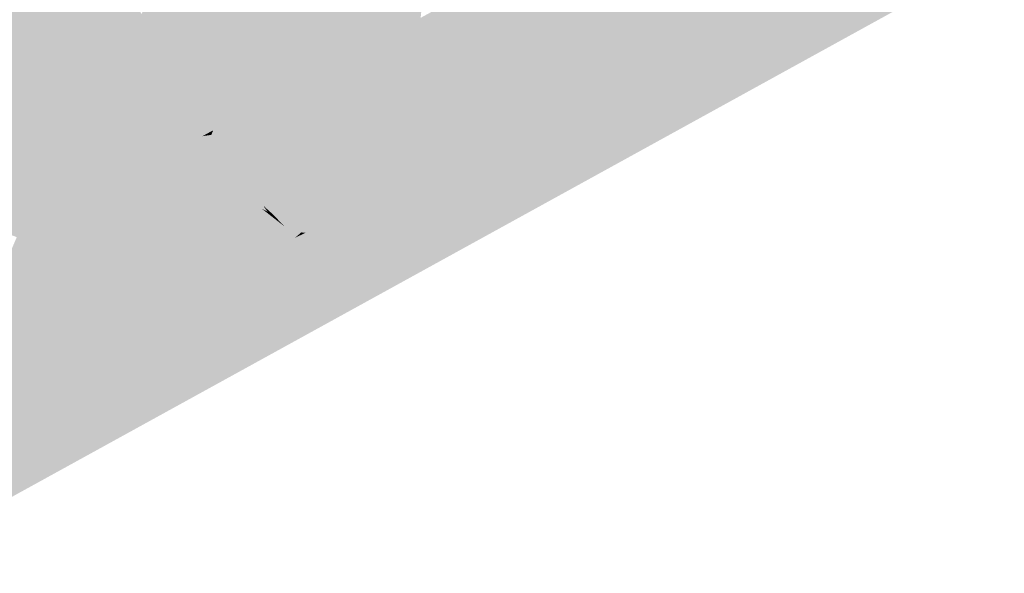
# Model space of a CAD drawing. Header units: metres. Extents: x 164696 to 183842, y 382615 to 387356.
# Tile 648 of 656: x 182698.26 to 182701.63, y 386632.26 to 386634.15. Entities that reach past the tile are written whole.
import ezdxf

# ---------------------------------------------------------------- set-up
doc = ezdxf.new("R2010")
doc.units = ezdxf.units.M
doc.layers.add('C3D-SURFACE_TINSURFACE', color=7, linetype='Continuous')

msp = doc.modelspace()

# ---------------------------------------------------------------- linework, layer by layer
at = {"layer": 'C3D-SURFACE_TINSURFACE', "color": 11, "linetype": 'Continuous', "lineweight": -3, "true_color": 0xff8585}
for points in [[(182704.5431, 386635.994), (182700.6046, 386633.8743), (182697.7597, 386632.2591)], [(182704.5431, 386635.994), (182703.2003, 386635.3159), (182700.6046, 386633.8743)], [(182698.895, 386634.8203), (182698.8578, 386634.8), (182699.3329, 386633.9961)], [(182698.895, 386634.8203), (182699.3329, 386633.9961), (182699.4278, 386634.7534)], [(182698.8578, 386634.8), (182698.6782, 386634.1711), (182698.6949, 386634.1452)], [(182698.8578, 386634.8), (182698.6949, 386634.1452), (182699.2956, 386633.9758)], [(182698.8578, 386634.8), (182699.2956, 386633.9758), (182699.3329, 386633.9961)], [(182699.4278, 386634.7534), (182699.3329, 386633.9961), (182699.4474, 386634.7347)], [(182699.4474, 386634.7347), (182699.3329, 386633.9961), (182699.3702, 386634.0163)], [(182699.4669, 386634.716), (182699.4474, 386634.7347), (182699.3702, 386634.0163)], [(182699.4669, 386634.716), (182699.3702, 386634.0163), (182699.4075, 386634.0365)], [(182699.4669, 386634.716), (182699.4075, 386634.0365), (182699.4448, 386634.0567)], [(182699.4669, 386634.716), (182699.4448, 386634.0567), (182699.5539, 386634.6401)], [(182699.5757, 386634.6126), (182699.5539, 386634.6401), (182699.4448, 386634.0567)], [(182699.4821, 386634.077), (182699.5757, 386634.6126), (182699.4448, 386634.0567)], [(182699.4821, 386634.077), (182699.6617, 386634.4372), (182699.5757, 386634.6126)], [(182699.4821, 386634.077), (182699.5194, 386634.0972), (182699.6617, 386634.4372)], [(182699.5194, 386634.0972), (182699.5568, 386634.1174), (182699.6617, 386634.4372)], [(182699.594, 386634.1377), (182699.6617, 386634.4372), (182699.5568, 386634.1174)], [(182699.594, 386634.1377), (182699.6314, 386634.1579), (182699.6617, 386634.4372)], [(182699.9298, 386634.3197), (182699.45, 386633.5479), (182700.5842, 386634.3863)], [(182698.0384, 386634.3517), (182697.9142, 386633.6583), (182698.6316, 386634.2324)], [(182699.8925, 386634.2995), (182699.2377, 386633.423), (182699.9298, 386634.3197)], [(182699.9298, 386634.3197), (182699.2377, 386633.423), (182699.45, 386633.5479)], [(182699.8552, 386634.2793), (182699.2377, 386633.423), (182699.8925, 386634.2995)], [(182699.8552, 386634.2793), (182699.8179, 386634.259), (182699.2377, 386633.423)], [(182699.7806, 386634.2388), (182699.2377, 386633.423), (182699.8179, 386634.259)], [(182697.9142, 386633.6583), (182698.4749, 386633.5308), (182698.6316, 386634.2324)], [(182698.4749, 386633.5308), (182698.5121, 386633.551), (182698.6316, 386634.2324)], [(182698.6782, 386634.1711), (182698.6316, 386634.2324), (182698.5121, 386633.551)], [(182699.7433, 386634.2186), (182699.2377, 386633.423), (182699.7806, 386634.2388)], [(182699.7433, 386634.2186), (182699.706, 386634.1983), (182699.2377, 386633.423)], [(182699.6686, 386634.1781), (182699.2377, 386633.423), (182699.706, 386634.1983)], [(182699.6314, 386634.1579), (182699.2377, 386633.423), (182699.6686, 386634.1781)], [(182698.6782, 386634.1711), (182698.5121, 386633.551), (182698.5495, 386633.5712)], [(182698.6949, 386634.1452), (182698.6782, 386634.1711), (182698.5495, 386633.5712)], [(182698.7116, 386634.1193), (182698.6949, 386634.1452), (182698.5495, 386633.5712)], [(182698.6949, 386634.1452), (182698.7116, 386634.1193), (182699.2956, 386633.9758)], [(182699.594, 386634.1377), (182699.2377, 386633.423), (182699.6314, 386634.1579)], [(182698.7116, 386634.1193), (182698.5495, 386633.5712), (182698.5868, 386633.5915)], [(182698.7283, 386634.0934), (182698.7116, 386634.1193), (182698.5868, 386633.5915)], [(182698.7283, 386634.0934), (182699.2583, 386633.9556), (182698.7116, 386634.1193)], [(182698.7116, 386634.1193), (182699.2583, 386633.9556), (182699.2956, 386633.9758)], [(182699.594, 386634.1377), (182699.5568, 386634.1174), (182699.2377, 386633.423)], [(182699.5194, 386634.0972), (182699.2377, 386633.423), (182699.5568, 386634.1174)], [(182698.7283, 386634.0934), (182698.5868, 386633.5915), (182698.6241, 386633.6117)], [(182698.745, 386634.0675), (182698.7283, 386634.0934), (182698.6241, 386633.6117)], [(182698.7283, 386634.0934), (182698.745, 386634.0675), (182699.2583, 386633.9556)], [(182699.4821, 386634.077), (182699.2377, 386633.423), (182699.5194, 386634.0972)], [(182699.4821, 386634.077), (182699.4448, 386634.0567), (182699.2377, 386633.423)], [(182698.745, 386634.0675), (182698.6241, 386633.6117), (182698.6614, 386633.6319)], [(182698.745, 386634.0675), (182698.6614, 386633.6319), (182698.7779, 386634.0145)], [(182698.745, 386634.0675), (182698.7601, 386634.0467), (182699.2583, 386633.9556)], [(182698.7601, 386634.0467), (182698.745, 386634.0675), (182698.7779, 386634.0145)], [(182698.7601, 386634.0467), (182698.7779, 386634.0145), (182699.1837, 386633.9151)], [(182698.7601, 386634.0467), (182699.1837, 386633.9151), (182699.221, 386633.9354)], [(182698.7601, 386634.0467), (182699.221, 386633.9354), (182699.2583, 386633.9556)], [(182699.4075, 386634.0365), (182699.2377, 386633.423), (182699.4448, 386634.0567)], [(182698.7779, 386634.0145), (182698.6614, 386633.6319), (182698.6987, 386633.6521)], [(182698.7957, 386633.9822), (182698.7779, 386634.0145), (182698.6987, 386633.6521)], [(182698.7779, 386634.0145), (182698.7957, 386633.9822), (182699.1463, 386633.8949)], [(182698.7779, 386634.0145), (182699.1463, 386633.8949), (182699.1837, 386633.9151)], [(182699.3702, 386634.0163), (182699.2377, 386633.423), (182699.4075, 386634.0365)], [(182699.3329, 386633.9961), (182699.2377, 386633.423), (182699.3702, 386634.0163)], [(182698.8135, 386633.95), (182698.7957, 386633.9822), (182698.6987, 386633.6521)], [(182698.7957, 386633.9822), (182698.8135, 386633.95), (182699.1091, 386633.8747)], [(182698.7957, 386633.9822), (182699.1091, 386633.8747), (182699.1463, 386633.8949)], [(182699.2956, 386633.9758), (182699.2377, 386633.423), (182699.3329, 386633.9961)], [(182699.2956, 386633.9758), (182699.2583, 386633.9556), (182699.2377, 386633.423)], [(182698.8135, 386633.95), (182698.6987, 386633.6521), (182698.736, 386633.6724)], [(182698.8313, 386633.9178), (182698.8135, 386633.95), (182698.736, 386633.6724)], [(182698.8135, 386633.95), (182698.8313, 386633.9178), (182699.0717, 386633.8544)], [(182698.8135, 386633.95), (182699.0717, 386633.8544), (182699.1091, 386633.8747)], [(182699.221, 386633.9354), (182699.2377, 386633.423), (182699.2583, 386633.9556)], [(182698.8313, 386633.9178), (182698.736, 386633.6724), (182698.7733, 386633.6926)], [(182698.8313, 386633.9178), (182698.7733, 386633.6926), (182698.8476, 386633.8876)], [(182698.8313, 386633.9178), (182698.8476, 386633.8876), (182699.0344, 386633.8342)], [(182698.8313, 386633.9178), (182699.0344, 386633.8342), (182699.0717, 386633.8544)], [(182699.1463, 386633.8949), (182699.1369, 386633.5569), (182699.1837, 386633.9151)], [(182699.1837, 386633.9151), (182699.1369, 386633.5569), (182699.1826, 386633.4541)], [(182699.1837, 386633.9151), (182699.1826, 386633.4541), (182699.2377, 386633.423)], [(182699.1837, 386633.9151), (182699.2377, 386633.423), (182699.221, 386633.9354)], [(182697.7597, 386632.2591), (182700.6046, 386633.8743), (182699.5254, 386633.5593)], [(182698.8476, 386633.8876), (182698.7733, 386633.6926), (182698.8106, 386633.7128)], [(182698.8703, 386633.8443), (182698.8476, 386633.8876), (182698.8106, 386633.7128)], [(182698.8476, 386633.8876), (182698.8703, 386633.8443), (182698.9971, 386633.814)], [(182698.8476, 386633.8876), (182698.9971, 386633.814), (182699.0344, 386633.8342)], [(182699.1091, 386633.8747), (182699.0594, 386633.5467), (182699.1463, 386633.8949)], [(182699.1463, 386633.8949), (182699.0594, 386633.5467), (182699.0934, 386633.516)], [(182699.1091, 386633.8747), (182699.0717, 386633.8544), (182699.0594, 386633.5467)], [(182699.1463, 386633.8949), (182699.0934, 386633.516), (182699.1306, 386633.5536)], [(182699.1463, 386633.8949), (182699.1306, 386633.5536), (182699.1369, 386633.5569)], [(182698.8703, 386633.8443), (182698.8106, 386633.7128), (182698.8479, 386633.7331)], [(182698.8931, 386633.8011), (182698.8703, 386633.8443), (182698.8479, 386633.7331)], [(182698.8703, 386633.8443), (182698.8931, 386633.8011), (182698.9598, 386633.7938)], [(182698.8703, 386633.8443), (182698.9598, 386633.7938), (182698.9971, 386633.814)], [(182699.0344, 386633.8342), (182698.9957, 386633.6297), (182699.0717, 386633.8544)], [(182699.0717, 386633.8544), (182698.9957, 386633.6297), (182699.0147, 386633.5987)], [(182699.0717, 386633.8544), (182699.0147, 386633.5987), (182699.0594, 386633.5467)], [(182698.9598, 386633.7938), (182698.9575, 386633.6917), (182698.9971, 386633.814)], [(182698.9971, 386633.814), (182698.9575, 386633.6917), (182698.9766, 386633.6607)], [(182699.0344, 386633.8342), (182698.9971, 386633.814), (182698.9766, 386633.6607)], [(182699.0344, 386633.8342), (182698.9766, 386633.6607), (182698.9957, 386633.6297)], [(182698.8931, 386633.8011), (182698.8479, 386633.7331), (182698.8852, 386633.7533)], [(182698.8931, 386633.8011), (182698.8852, 386633.7533), (182698.9226, 386633.7735)], [(182698.9158, 386633.7578), (182698.9226, 386633.7735), (182698.8852, 386633.7533)], [(182698.8931, 386633.8011), (182698.9226, 386633.7735), (182698.9598, 386633.7938)], [(182698.9158, 386633.7578), (182698.9385, 386633.7145), (182698.9226, 386633.7735)], [(182698.9385, 386633.7145), (182698.9598, 386633.7938), (182698.9226, 386633.7735)], [(182698.9385, 386633.7145), (182698.9575, 386633.6917), (182698.9598, 386633.7938)], [(182698.8479, 386633.7331), (182698.9385, 386633.7145), (182698.8852, 386633.7533)], [(182698.9158, 386633.7578), (182698.8852, 386633.7533), (182698.9385, 386633.7145)], [(182698.7733, 386633.6926), (182698.9766, 386633.6607), (182698.8106, 386633.7128)], [(182698.8106, 386633.7128), (182698.9575, 386633.6917), (182698.8479, 386633.7331)], [(182698.8106, 386633.7128), (182698.9766, 386633.6607), (182698.9575, 386633.6917)], [(182698.8479, 386633.7331), (182698.9575, 386633.6917), (182698.9385, 386633.7145)], [(182698.6987, 386633.6521), (182699.0338, 386633.5677), (182698.736, 386633.6724)], [(182698.736, 386633.6724), (182698.9957, 386633.6297), (182698.7733, 386633.6926)], [(182698.736, 386633.6724), (182699.0147, 386633.5987), (182698.9957, 386633.6297)], [(182698.736, 386633.6724), (182699.0338, 386633.5677), (182699.0147, 386633.5987)], [(182698.7733, 386633.6926), (182698.9957, 386633.6297), (182698.9766, 386633.6607)], [(182698.4003, 386633.4903), (182698.4375, 386633.5105), (182697.9142, 386633.6583)], [(182698.4003, 386633.4903), (182697.9142, 386633.6583), (182697.9457, 386633.5975)], [(182697.9142, 386633.6583), (182698.4375, 386633.5105), (182698.4749, 386633.5308)], [(182698.6614, 386633.6319), (182699.0338, 386633.5677), (182698.6987, 386633.6521)], [(182698.5868, 386633.5915), (182699.0888, 386633.5052), (182698.6241, 386633.6117)], [(182698.6241, 386633.6117), (182699.0338, 386633.5677), (182698.6614, 386633.6319)], [(182698.6241, 386633.6117), (182699.0888, 386633.5052), (182699.0338, 386633.5677)], [(182698.3629, 386633.4701), (182697.9457, 386633.5975), (182698.3256, 386633.4498)], [(182698.3256, 386633.4498), (182697.9457, 386633.5975), (182697.981, 386633.5262)], [(182698.3629, 386633.4701), (182698.4003, 386633.4903), (182697.9457, 386633.5975)], [(182698.5495, 386633.5712), (182698.5121, 386633.551), (182699.0888, 386633.5052)], [(182698.5868, 386633.5915), (182698.5495, 386633.5712), (182699.0888, 386633.5052)], [(182699.0147, 386633.5987), (182699.0338, 386633.5677), (182699.0594, 386633.5467)], [(182697.7597, 386632.2591), (182699.5254, 386633.5593), (182699.2377, 386633.423)], [(182698.4749, 386633.5308), (182699.0888, 386633.5052), (182698.5121, 386633.551)], [(182699.0338, 386633.5677), (182699.0888, 386633.5052), (182699.0594, 386633.5467)], [(182699.0594, 386633.5467), (182699.0888, 386633.5052), (182699.1082, 386633.4952)], [(182699.0594, 386633.5467), (182699.1082, 386633.4952), (182699.0934, 386633.516)], [(182699.2377, 386633.423), (182699.5254, 386633.5593), (182699.45, 386633.5479)], [(182698.2883, 386633.4285), (182697.981, 386633.5262), (182697.9918, 386633.5043)], [(182698.2883, 386633.4285), (182698.3256, 386633.4498), (182697.981, 386633.5262)], [(182698.251, 386633.4083), (182698.2883, 386633.4285), (182697.9918, 386633.5043)], [(182698.4003, 386633.4903), (182699.1069, 386633.4193), (182698.4375, 386633.5105)], [(182698.4375, 386633.5105), (182699.1116, 386633.4219), (182698.4749, 386633.5308)], [(182698.4375, 386633.5105), (182699.1069, 386633.4193), (182699.1116, 386633.4219)], [(182698.4749, 386633.5308), (182699.1116, 386633.4219), (182699.1457, 386633.4557)], [(182698.4749, 386633.5308), (182699.1457, 386633.4557), (182699.0888, 386633.5052)], [(182699.0888, 386633.5052), (182699.1457, 386633.4557), (182699.1269, 386633.4755)], [(182699.0888, 386633.5052), (182699.1269, 386633.4755), (182699.1082, 386633.4952)], [(182698.3629, 386633.4701), (182698.3256, 386633.4498), (182699.1295, 386633.4099)], [(182698.3629, 386633.4701), (182699.1357, 386633.4133), (182698.4003, 386633.4903)], [(182698.3629, 386633.4701), (182699.1295, 386633.4099), (182699.1426, 386633.4109)], [(182698.3629, 386633.4701), (182699.1426, 386633.4109), (182699.1357, 386633.4133)], [(182698.4003, 386633.4903), (182699.1357, 386633.4133), (182699.1069, 386633.4193)], [(182698.2883, 386633.4285), (182699.1295, 386633.4099), (182698.3256, 386633.4498)], [(182699.2377, 386633.423), (182699.1826, 386633.4541), (182699.2307, 386633.4238)], [(182697.7597, 386632.2591), (182699.2377, 386633.423), (182699.2201, 386633.4146)], [(182697.7597, 386632.2591), (182699.2201, 386633.4146), (182699.1124, 386633.3346)], [(182697.7597, 386632.2591), (182699.1346, 386633.4064), (182698.251, 386633.4083)], [(182697.7597, 386632.2591), (182699.1124, 386633.3346), (182699.1346, 386633.4064)], [(182698.251, 386633.4083), (182699.1264, 386633.4081), (182698.2883, 386633.4285)], [(182698.251, 386633.4083), (182699.1346, 386633.4064), (182699.1264, 386633.4081)], [(182698.2883, 386633.4285), (182699.1264, 386633.4081), (182699.1295, 386633.4099)], [(182699.2377, 386633.423), (182699.2307, 386633.4238), (182699.2201, 386633.4146)]]:
    msp.add_solid(points, dxfattribs=at)
at = {"layer": 'C3D-SURFACE_TINSURFACE', "color": 1, "linetype": 'Continuous', "lineweight": -3, "true_color": 0xe60000}
for points in [[(182700.6046, 386633.8743), (182703.2003, 386635.3159), (182702.6909, 386635.0587)], [(182699.45, 386633.5479), (182699.5254, 386633.5593), (182702.6909, 386635.0587)], [(182699.45, 386633.5479), (182702.6909, 386635.0587), (182700.9365, 386634.4222)], [(182699.5254, 386633.5593), (182700.6046, 386633.8743), (182702.6909, 386635.0587)], [(182699.45, 386633.5479), (182700.9365, 386634.4222), (182700.5842, 386634.3863)], [(182699.0934, 386633.516), (182699.1275, 386633.4853), (182699.1306, 386633.5536)], [(182699.1369, 386633.5569), (182699.1306, 386633.5536), (182699.1275, 386633.4853)], [(182699.1826, 386633.4541), (182699.1369, 386633.5569), (182699.1275, 386633.4853)], [(182699.1082, 386633.4952), (182699.1275, 386633.4853), (182699.0934, 386633.516)], [(182699.1269, 386633.4755), (182699.1275, 386633.4853), (182699.1082, 386633.4952)], [(182699.1269, 386633.4755), (182699.165, 386633.4458), (182699.1275, 386633.4853)], [(182699.1269, 386633.4755), (182699.1457, 386633.4557), (182699.2025, 386633.4063)], [(182699.1269, 386633.4755), (182699.2025, 386633.4063), (182699.165, 386633.4458)], [(182699.2307, 386633.4238), (182699.1826, 386633.4541), (182699.1275, 386633.4853)], [(182699.2307, 386633.4238), (182699.1275, 386633.4853), (182699.2237, 386633.4245)], [(182699.2237, 386633.4245), (182699.1275, 386633.4853), (182699.165, 386633.4458)], [(182699.1457, 386633.4557), (182699.1116, 386633.4219), (182699.2025, 386633.4063)], [(182699.2237, 386633.4245), (182699.165, 386633.4458), (182699.2025, 386633.4063)], [(182699.1116, 386633.4219), (182699.1069, 386633.4193), (182699.2025, 386633.4063)], [(182699.1069, 386633.4193), (182699.1357, 386633.4133), (182699.2025, 386633.4063)], [(182699.2201, 386633.4146), (182699.2025, 386633.4063), (182699.1124, 386633.3346)], [(182699.1346, 386633.4064), (182699.1124, 386633.3346), (182699.2025, 386633.4063)], [(182699.1295, 386633.4099), (182699.1264, 386633.4081), (182699.2025, 386633.4063)], [(182699.1264, 386633.4081), (182699.1346, 386633.4064), (182699.2025, 386633.4063)], [(182699.1295, 386633.4099), (182699.2025, 386633.4063), (182699.1426, 386633.4109)], [(182699.1357, 386633.4133), (182699.1426, 386633.4109), (182699.2025, 386633.4063)], [(182699.2307, 386633.4238), (182699.2237, 386633.4245), (182699.2025, 386633.4063)], [(182699.2307, 386633.4238), (182699.2025, 386633.4063), (182699.2201, 386633.4146)]]:
    msp.add_solid(points, dxfattribs=at)

doc.saveas('drawing.dxf')
